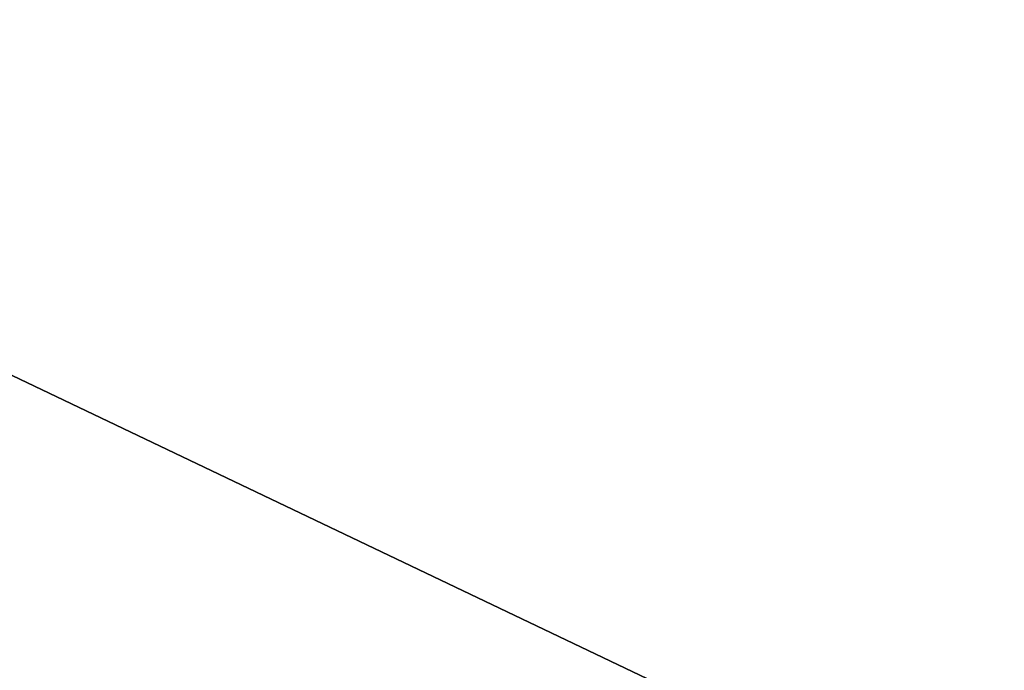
# Model space of a CAD drawing. Extents: x -200 to 200, y -702 to 625.
# Tile 468 of 656: x 3.504 to 3.96, y -509.308 to -509.006. Entities that reach past the tile are written whole.
import ezdxf

# ---------------------------------------------------------------- set-up
doc = ezdxf.new("R2010")
doc.units = 0
doc.header["$LTSCALE"] = 4.479492
for name, color, linetype in [('2734', 7, 'CONTINUOUS'), ('2735', 7, 'CONTINUOUS'), ('2737', 7, 'CONTINUOUS'), ('2755', 7, 'CONTINUOUS'), ('3610', 7, 'CONTINUOUS'), ('3619', 7, 'CONTINUOUS'), ('870', 7, 'CONTINUOUS')]:
    doc.layers.add(name, color=color, linetype=linetype)

msp = doc.modelspace()

# ---------------------------------------------------------------- linework, layer by layer
at = {"layer": '2734', "color": 7, "linetype": 'CONTINUOUS'}
for points in [[(14.36393, -526.50872, 68.65), (0, -506.6, 68.65), (0, -508.14168, 68.65), (14.36393, -526.50872, 68.65)], [(14.36393, -526.50872, 68.65), (0, -508.14168, 68.65), (12.85708, -527.80258, 68.65), (14.36393, -526.50872, 68.65)]]:
    msp.add_3dface(points, dxfattribs=at)
at = {"layer": '2735', "color": 7, "linetype": 'CONTINUOUS'}
msp.add_3dface([(0, -507.5, 15.65), (9.02198, -512.78393, 15.65), (0, -510.4, 15.65), (0, -507.5, 15.65)], dxfattribs=at)
at = {"layer": '2737', "color": 7, "linetype": 'CONTINUOUS'}
for points in [[(0, -506.5, 56.75), (14.46484, -526.50375, 68.55), (3.51969, -507.14302, 55.37323), (0, -506.5, 56.75)], [(0, -506.5, 16.65), (4.08968, -507.37289, 27.05004), (9.82914, -512.19363, 16.65), (0, -506.5, 16.65)], [(0, -506.5, 56.75), (0, -506.5, 68.55), (14.46484, -526.50375, 68.55), (0, -506.5, 56.75)], [(3.51969, -507.14302, 55.37323), (14.46484, -526.50375, 68.55), (5.14908, -507.90126, 51.65), (3.51969, -507.14302, 55.37323)]]:
    msp.add_3dface(points, dxfattribs=at)
at = {"layer": '2755', "color": 7, "linetype": 'CONTINUOUS'}
for points in [[(0, -506.5, 16.65), (9.82914, -512.19363, 16.65), (0, -506.79289, 15.94289), (0, -506.5, 16.65)], [(9.82914, -512.19363, 16.65), (0, -507.5, 15.65), (0, -506.79289, 15.94289), (9.82914, -512.19363, 16.65)], [(9.02198, -512.78393, 15.65), (0, -507.5, 15.65), (9.82914, -512.19363, 16.65), (9.02198, -512.78393, 15.65)]]:
    msp.add_3dface(points, dxfattribs=at)
at = {"layer": '3610', "color": 7, "linetype": 'CONTINUOUS'}
for points in [[(0, -506.5, 68.55), (14.36393, -526.50872, 68.65), (14.46484, -526.50375, 68.55), (0, -506.5, 68.55)], [(14.36393, -526.50872, 68.65), (0, -506.5, 68.55), (0, -506.52929, 68.62071), (14.36393, -526.50872, 68.65)], [(0, -506.6, 68.65), (14.36393, -526.50872, 68.65), (0, -506.52929, 68.62071), (0, -506.6, 68.65)]]:
    msp.add_3dface(points, dxfattribs=at)
at = {"layer": '3619', "color": 7, "linetype": 'CONTINUOUS'}
for points in [[(12.85708, -527.80258, 68.65), (0, -508.14168, 68.65), (6.81241, -514.77302, 68.55), (12.85708, -527.80258, 68.65)], [(0, -508.14168, 68.65), (0, -509.36642, 68.62499), (6.81241, -514.77302, 68.55), (0, -508.14168, 68.65)]]:
    msp.add_3dface(points, dxfattribs=at)
at = {"layer": '870', "color": 7, "linetype": 'CONTINUOUS'}
for points in [[(160, -517), (160, -506, 11), (-160, -517), (160, -517)], [(-160, -506, -11), (160, -517), (-160, -517), (-160, -506, -11)], [(160, -506, 11), (-160, -506, 11), (-160, -517), (160, -506, 11)], [(160, -506, -11), (160, -517), (-160, -506, -11), (160, -506, -11)]]:
    msp.add_3dface(points, dxfattribs=at)

doc.saveas('drawing.dxf')
